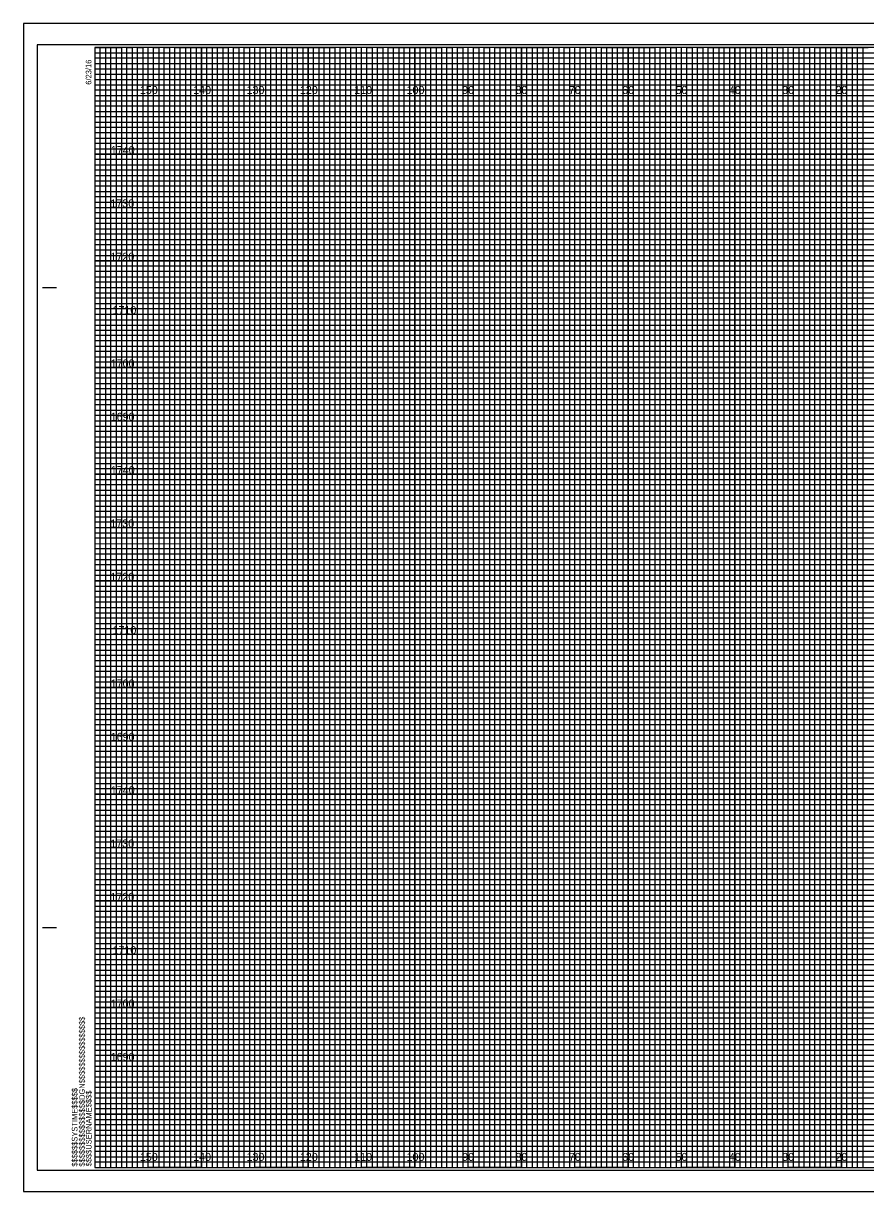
# Model space of a CAD drawing. Extents: x -419 to 4739, y -630 to 13534.
# Drawn here: x 4393.7 to 4551.6, y -27.3 to 191.7 of the extents above; entities that cross this region are included whole.
import ezdxf

# ---------------------------------------------------------------- set-up
doc = ezdxf.new("R2010")
doc.units = 0
for name, color, linetype in [('Old_Level_62', 7, 'Continuous'), ('Pattern 1', 7, 'Continuous'), ('Pattern 18', 7, 'Continuous'), ('Pattern 4', 7, 'Continuous'), ('Pattern 5', 7, 'Continuous'), ('Prop Dimension', 7, 'Continuous'), ('Prop Horizontal Alignment', 7, 'Continuous'), ('Raster_Level_0', 7, 'Continuous'), ('Scratch_Level_0', 7, 'Continuous'), ('Scratch_Level_3', 7, 'Continuous'), ('Scratch_Level_5', 7, 'Continuous')]:
    doc.layers.add(name, color=color, linetype=linetype)

msp = doc.modelspace()

# ---------------------------------------------------------------- linework, layer by layer
at = {"layer": 'Old_Level_62'}
for p, q in [((4397.31, 142.18), (4399.81, 142.18)), ((4397.41, 142.18), (4399.91, 142.18)), ((4397.31, 22.18), (4399.81, 22.18)), ((4397.41, 22.18), (4399.91, 22.18)), ((4407.11, -22.82), (4407.11, -22.82)), ((4407.11, -22.82), (4407.11, -22.82)), ((4407.11, -22.82), (4407.11, -22.82)), ((4407.11, -22.82), (4407.11, -22.82)), ((4407.11, -22.82), (4407.11, -22.82)), ((4407.11, -22.82), (4407.11, -22.82)), ((4407.11, -22.82), (4407.11, -22.82))]:
    msp.add_line(p, q, dxfattribs=at)
msp.add_lwpolyline([(4727.11, 187.18), (4407.11, 187.18), (4407.11, -22.82), (4727.11, -22.82)], close=True, dxfattribs=at)
at = {"layer": 'Pattern 18'}
msp.add_lwpolyline([(4393.71, -27.32), (4730.41, -27.32), (4730.41, 191.68), (4393.71, 191.68)], close=True, dxfattribs=at)
at = {"layer": 'Pattern 4'}
for p, q in [((4407.11, 186.18), (4667.11, 186.18)), ((4667.11, 185.16), (4407.11, 185.16)), ((4407.11, 185.16), (4407.11, 184.18)), ((4407.11, 184.18), (4667.11, 184.18)), ((4667.11, 183.07), (4407.11, 183.07)), ((4407.11, 183.07), (4407.11, 181.18)), ((4407.11, 181.18), (4727.11, 181.18))]:
    msp.add_line(p, q, dxfattribs=at)
for points in [[(4407.11, 180.18), (4677.11, 180.18), (4727.11, 180.18), (4727.11, 179.18), (4407.11, 179.18)], [(4407.11, 178.18), (4727.11, 178.18), (4727.11, 176.18), (4407.11, 176.18)], [(4407.11, 175.18), (4727.11, 175.18), (4727.11, 174.18), (4407.11, 174.16)], [(4407.11, 173.18), (4727.11, 173.18), (4727.11, 171.18), (4407.11, 171.18)], [(4407.11, 170.18), (4727.11, 170.18), (4727.11, 169.18), (4407.11, 169.18)], [(4407.11, 168.18), (4727.11, 168.18), (4727.11, 166.18), (4407.11, 166.18)], [(4407.11, 165.18), (4727.11, 165.18), (4727.11, 164.18), (4407.11, 164.18)], [(4407.11, 163.18), (4727.11, 163.18), (4727.11, 161.18), (4407.11, 161.18)], [(4407.11, 160.18), (4727.11, 160.18), (4727.11, 159.18), (4407.11, 159.18)], [(4407.11, 158.18), (4727.11, 158.18), (4727.11, 156.18), (4407.11, 156.18)], [(4407.11, 155.18), (4727.11, 155.18), (4727.11, 154.18), (4407.11, 154.18)], [(4407.11, 153.18), (4727.11, 153.18), (4727.11, 151.13), (4727.11, 150.18), (4727.11, 149.18), (4407.11, 149.18)], [(4407.11, 151.18), (4727.11, 151.18), (4727.11, 150.18), (4407.11, 150.18)], [(4407.11, 148.18), (4727.11, 148.18), (4727.11, 146.18), (4407.11, 146.21)], [(4407.11, 146.21), (4727.11, 146.18), (4727.11, 145.18), (4407.11, 145.18)], [(4407.11, 144.18), (4727.11, 144.18), (4727.11, 143.18), (4407.11, 143.18)], [(4407.11, 141.18), (4727.11, 141.18), (4727.11, 140.18), (4407.11, 140.18)], [(4407.11, 139.18), (4727.11, 139.18), (4727.11, 138.18), (4407.11, 138.18)], [(4407.04, 136.07), (4727.11, 136.07), (4727.11, 135.06), (4407.04, 135.06)], [(4407.11, 134.18), (4727.11, 134.18), (4727.11, 133.18), (4407.11, 133.18)], [(4407.11, 131.18), (4727.11, 131.18), (4727.11, 130.18), (4407.11, 130.18)], [(4407.11, 129.18), (4727.11, 129.18), (4727.11, 128.18), (4407.11, 128.18)], [(4407.11, 126.18), (4727.11, 126.18), (4727.11, 125.18), (4407.11, 125.18)], [(4407.11, 124.18), (4727.11, 124.18), (4727.11, 123.18), (4407.11, 123.18)], [(4407.11, 121.18), (4727.11, 121.18), (4727.11, 120.18), (4407.11, 120.18)], [(4407.11, 119.18), (4727.11, 119.18), (4727.11, 118.18), (4407.11, 118.18)], [(4407.11, 116.18), (4727.11, 116.18), (4727.1, 115.16), (4407.11, 115.18)], [(4407.11, 114.18), (4727.11, 114.18), (4727.11, 113.18), (4407.11, 113.18)], [(4407.11, 111.18), (4727.11, 111.18), (4727.11, 110.18), (4407.11, 110.18)], [(4407.11, 109.18), (4727.11, 109.18), (4727.11, 108.18), (4407.11, 108.18)], [(4407.11, 106.18), (4727.11, 106.18), (4727.11, 105.18), (4407.11, 105.18)], [(4407.11, 104.18), (4727.11, 104.18), (4727.11, 103.18), (4407.11, 103.18)], [(4407.11, 101.18), (4727.11, 101.18), (4727.11, 100.18), (4407.11, 100.18)], [(4407.11, 99.18), (4727.11, 99.18), (4727.11, 98.18), (4407.11, 98.18)], [(4407.11, 96.18), (4727.11, 96.18), (4727.11, 95.18), (4407.11, 95.18)], [(4407.11, 94.17), (4727.18, 94.09), (4727.11, 93.18), (4407.11, 93.18)], [(4407.11, 91.18), (4727.11, 91.18), (4727.11, 90.18), (4407.11, 90.18)], [(4407.11, 89.18), (4727.11, 89.18), (4727.11, 88.18), (4407.11, 88.18)], [(4407.11, 86.18), (4727.11, 86.18), (4727.11, 85.18), (4407.11, 85.18)], [(4407.11, 84.18), (4727.11, 84.18), (4727.11, 83.18), (4407.11, 83.18)], [(4407.11, 81.18), (4727.11, 81.18), (4727.11, 80.18), (4407.11, 80.18)], [(4407.11, 79.18), (4727.11, 79.18), (4727.11, 78.18), (4407.11, 78.18)], [(4407.11, 76.18), (4727.11, 76.18), (4727.11, 75.18), (4407.11, 75.18)], [(4407.11, 74.18), (4727.11, 74.18), (4727.11, 73.18), (4407.11, 73.18)], [(4407.11, 71.18), (4727.11, 71.18), (4727.11, 70.18), (4407.11, 70.18)], [(4407.11, 69.18), (4727.11, 69.18), (4727.11, 68.18), (4407.11, 68.18)], [(4407.11, 66.18), (4727.11, 66.18), (4727.11, 65.18), (4407.11, 65.18)], [(4407.11, 64.18), (4727.11, 64.18), (4727.11, 63.18), (4407.11, 63.18)], [(4407.11, 61.18), (4727.11, 61.18), (4727.11, 60.18), (4407.11, 60.18)], [(4407.11, 59.18), (4727.11, 59.18), (4727.11, 58.18), (4407.11, 58.18)], [(4407.11, 56.18), (4727.11, 56.18), (4727.1, 55.16), (4407.11, 55.18)], [(4407.11, 54.18), (4727.11, 54.18), (4727.11, 53.18), (4407.11, 53.18)], [(4407.11, 51.18), (4727.11, 51.18), (4727.11, 50.18), (4407.11, 50.18)], [(4407.11, 49.18), (4727.11, 49.18), (4727.11, 48.18), (4407.11, 48.18)], [(4407.11, 46.18), (4727.11, 46.18), (4727.11, 45.18), (4407.11, 45.18)], [(4407.11, 44.18), (4727.11, 44.18), (4727.11, 43.18), (4407.11, 43.18)], [(4407.11, 41.18), (4727.11, 41.18), (4727.11, 40.18), (4407.11, 40.18)], [(4407.11, 39.18), (4727.11, 39.18), (4727.11, 38.18), (4407.11, 38.18)], [(4407.11, 36.18), (4727.11, 36.18), (4727.11, 35.18), (4407.11, 35.18)], [(4407.11, 34.17), (4727.18, 34.09), (4727.11, 33.18), (4407.11, 33.18)], [(4407.11, 31.18), (4727.11, 31.18), (4727.11, 30.18), (4407.11, 30.18)], [(4407.11, 29.18), (4727.11, 29.18), (4727.11, 28.18), (4407.11, 28.18)], [(4407.11, 26.18), (4727.11, 26.18), (4727.11, 25.18), (4407.11, 25.18)], [(4407.11, 24.18), (4727.11, 24.18), (4727.11, 23.18), (4407.11, 23.18)], [(4407.11, 21.18), (4727.11, 21.18), (4727.11, 20.18), (4407.11, 20.18)], [(4407.11, 19.18), (4727.11, 19.18), (4727.11, 18.18), (4407.11, 18.18)], [(4407.11, 16.18), (4727.11, 16.18), (4727.11, 15.18), (4407.11, 15.18)], [(4407.11, 14.18), (4727.11, 14.18), (4727.11, 13.18), (4407.11, 13.18)], [(4407.11, 11.18), (4727.11, 11.18), (4727.11, 10.18), (4407.11, 10.18)], [(4407.11, 9.18), (4727.11, 9.18), (4727.11, 8.18), (4407.11, 8.18)], [(4407.11, 6.18), (4727.11, 6.18), (4727.11, 5.18), (4407.11, 5.18)], [(4407.11, 4.18), (4727.11, 4.18), (4727.11, 3.18), (4407.11, 3.18)], [(4407.11, 1.18), (4727.11, 1.18), (4727.11, 0.18), (4407.11, 0.18)], [(4407.11, -0.82), (4727.11, -0.82), (4727.11, -1.82), (4407.11, -1.82)], [(4407.11, -3.82), (4727.11, -3.82), (4727.11, -4.82), (4407.11, -4.82)], [(4407.11, -5.82), (4727.11, -5.82), (4727.11, -6.82), (4407.11, -6.82)], [(4407.11, -8.82), (4727.11, -8.82), (4727.11, -9.82), (4407.11, -9.82)], [(4407.11, -10.82), (4727.11, -10.82), (4727.11, -11.82), (4407.11, -11.82)], [(4407.11, -13.82), (4727.11, -13.82), (4727.11, -14.82), (4407.11, -14.82)], [(4407.11, -15.82), (4727.11, -15.82), (4727.11, -16.82), (4407.11, -16.82)], [(4407.11, -18.82), (4727.11, -18.82), (4727.11, -19.82), (4407.11, -19.82)], [(4407.11, -20.82), (4727.11, -20.82), (4727.11, -21.82), (4407.11, -21.82)]]:
    msp.add_lwpolyline(points, dxfattribs=at)
at = {"layer": 'Pattern 5'}
for p, q in [((4730.41, 191.68), (4393.71, 191.68)), ((4393.71, 191.68), (4393.71, -27.32)), ((4393.71, -27.32), (4730.41, -27.32))]:
    msp.add_line(p, q, dxfattribs=at)
at = {"layer": 'Prop Dimension'}
for points in [[(4407.11, -22.82), (4408.11, -22.82), (4408.11, 187.18), (4409.11, 187.18), (4409.11, -22.82)], [(4409.11, -22.82), (4410.11, -22.82), (4410.11, 187.18), (4411.11, 187.18), (4411.11, -22.82)], [(4412.11, -22.82), (4413.11, -22.82), (4413.11, 187.18), (4414.11, 187.18), (4414.11, -22.82)], [(4414.11, -22.82), (4415.11, -22.82), (4415.11, 187.18), (4416.11, 187.18), (4416.11, -22.82)], [(4417.11, -22.82), (4418.11, -22.82), (4418.11, 187.18), (4419.11, 187.18), (4419.11, -22.82)], [(4419.11, -22.82), (4420.11, -22.82), (4420.11, 187.18), (4421.11, 187.18), (4421.11, -22.82)], [(4422.11, -22.82), (4423.11, -22.82), (4423.11, 187.18), (4424.11, 187.18), (4424.11, -22.82)], [(4424.11, -22.82), (4425.11, -22.82), (4425.11, 187.18), (4426.11, 187.18), (4426.11, -22.82)], [(4427.11, -22.82), (4428.11, -22.82), (4428.11, 187.18), (4429.11, 187.18), (4429.11, -22.82)], [(4429.11, -22.82), (4430.11, -22.82), (4430.11, 187.18), (4431.11, 187.18), (4431.11, -22.82)], [(4432.11, -22.82), (4433.11, -22.82), (4433.11, 187.18), (4434.11, 187.18), (4434.11, -22.82)], [(4434.11, -22.82), (4435.11, -22.82), (4435.11, 187.18), (4436.11, 187.18), (4436.11, -22.82)], [(4437.11, -22.82), (4438.11, -22.82), (4438.11, 187.18), (4439.11, 187.18), (4439.11, -22.82)], [(4439.11, -22.82), (4440.11, -22.82), (4440.11, 187.18), (4441.11, 187.18), (4441.11, -22.82)], [(4442.11, -22.82), (4443.11, -22.82), (4443.11, 187.18), (4444.11, 187.18), (4444.11, -22.82)], [(4444.11, -22.82), (4445.11, -22.82), (4445.11, 187.18), (4446.11, 187.18), (4446.11, -22.82)], [(4447.11, -22.82), (4448.11, -22.82), (4448.11, 187.18), (4449.11, 187.18), (4449.11, -22.82)], [(4449.11, -22.82), (4450.11, -22.82), (4450.11, 187.18), (4451.11, 187.18), (4451.11, -22.82)], [(4452.11, -22.82), (4453.11, -22.82), (4453.11, 187.18), (4454.11, 187.18), (4454.11, -22.82)], [(4454.11, -22.82), (4455.11, -22.82), (4455.11, 187.18), (4456.11, 187.18), (4456.11, -22.82)], [(4457.11, -22.82), (4458.11, -22.82), (4458.11, 187.18), (4459.11, 187.18), (4459.11, -22.82)], [(4459.11, -22.82), (4460.11, -22.82), (4460.11, 187.18), (4461.11, 187.18), (4461.11, -22.82)], [(4462.11, -22.82), (4463.11, -22.82), (4463.11, 187.18), (4464.11, 187.18), (4464.11, -22.82)], [(4464.11, -22.82), (4465.11, -22.82), (4465.11, 187.18), (4466.11, 187.18), (4466.11, -22.82)], [(4467.11, -22.82), (4468.11, -22.82), (4468.11, 187.18), (4469.11, 187.18), (4469.11, -22.82)], [(4469.11, -22.82), (4470.11, -22.82), (4470.11, 187.18), (4471.11, 187.18), (4471.11, -22.82)], [(4472.11, -22.82), (4473.11, -22.82), (4473.11, 187.18), (4474.11, 187.18), (4474.11, -22.82)], [(4474.11, -22.82), (4475.11, -22.82), (4475.11, 187.18), (4476.11, 187.18), (4476.11, -22.82)], [(4477.11, -22.82), (4478.11, -22.82), (4478.11, 187.18), (4479.11, 187.18), (4479.11, -22.82)], [(4479.11, -22.82), (4480.11, -22.82), (4480.11, 187.18), (4481.11, 187.18), (4481.11, -22.82)], [(4482.11, -22.82), (4483.11, -22.82), (4483.11, 187.18), (4484.11, 187.18), (4484.11, -22.82)], [(4484.11, -22.82), (4485.11, -22.82), (4485.11, 187.18), (4486.11, 187.18), (4486.11, -22.82)], [(4487.11, -22.82), (4488.11, -22.82), (4488.11, 187.18), (4489.11, 187.18), (4489.11, -22.82)], [(4489.11, -22.82), (4490.11, -22.82), (4490.11, 187.18), (4491.11, 187.18), (4491.11, -22.82)], [(4492.11, -22.82), (4493.11, -22.82), (4493.11, 187.18), (4494.11, 187.18), (4494.11, -22.82)], [(4494.11, -22.82), (4495.11, -22.82), (4495.11, 187.18), (4496.11, 187.18), (4496.11, -22.82)], [(4497.11, -22.82), (4498.11, -22.82), (4498.11, 187.18), (4499.11, 187.18), (4499.11, -22.82)], [(4499.11, -22.82), (4500.11, -22.82), (4500.11, 187.18), (4501.11, 187.18), (4501.11, -22.82)], [(4502.11, -22.82), (4503.11, -22.82), (4503.11, 187.18), (4504.11, 187.18), (4504.11, -22.82)], [(4504.11, -22.82), (4505.11, -22.82), (4505.11, 187.18), (4506.11, 187.18), (4506.11, -22.82)], [(4507.11, -22.82), (4508.11, -22.82), (4508.11, 187.18), (4509.11, 187.18), (4509.11, -22.82)], [(4509.11, -22.82), (4510.11, -22.82), (4510.11, 187.18), (4511.11, 187.18), (4511.11, -22.82)], [(4512.11, -22.82), (4513.11, -22.82), (4513.11, 187.18), (4514.11, 187.18), (4514.11, -22.82)], [(4514.11, -22.82), (4515.11, -22.82), (4515.11, 187.18), (4516.11, 187.18), (4516.11, -22.82)], [(4517.11, -22.82), (4518.11, -22.82), (4518.11, 187.18), (4519.11, 187.18), (4519.11, -22.82)], [(4519.11, -22.82), (4520.11, -22.82), (4520.11, 187.18), (4521.11, 187.18), (4521.11, -22.82)], [(4522.11, -22.82), (4523.11, -22.82), (4523.11, 187.18), (4524.11, 187.18), (4524.11, -22.82)], [(4524.11, -22.82), (4525.11, -22.82), (4525.11, 187.18), (4526.11, 187.18), (4526.11, -22.82)], [(4527.11, -22.82), (4528.11, -22.82), (4528.11, 187.18), (4529.11, 187.18), (4529.11, -22.82)], [(4529.11, -22.82), (4530.11, -22.82), (4530.11, 187.18), (4531.11, 187.18), (4531.11, -22.82)], [(4532.11, -22.82), (4533.11, -22.82), (4533.11, 187.18), (4534.11, 187.18), (4534.11, -22.82)], [(4534.11, -22.82), (4535.11, -22.82), (4535.11, 187.18), (4536.11, 187.18), (4536.11, -22.82)], [(4537.11, -22.82), (4538.11, -22.82), (4538.11, 187.18), (4539.11, 187.18), (4539.11, -22.82)], [(4539.11, -22.82), (4540.11, -22.82), (4540.11, 187.18), (4541.11, 187.18), (4541.11, -22.82)], [(4542.11, -22.82), (4543.11, -22.82), (4543.11, 187.18), (4544.11, 187.18), (4544.11, -22.82)], [(4544.11, -22.82), (4545.11, -22.82), (4545.11, 187.18), (4546.11, 187.18), (4546.11, -22.82)], [(4547.11, -22.82), (4548.11, -22.82), (4548.11, 187.18), (4549.11, 187.18), (4549.11, -22.82)], [(4549.11, -22.82), (4550.11, -22.82), (4550.11, 187.18), (4551.11, 187.18), (4551.11, -22.82)]]:
    msp.add_lwpolyline(points, dxfattribs=at)
at = {"layer": 'Prop Horizontal Alignment'}
for points in [[(4407.11, 187.18), (4412.11, 187.18), (4412.11, -22.82), (4422.11, -22.82), (4422.11, 187.18), (4432.11, 187.18), (4432.11, -22.82), (4442.11, -22.82), (4442.11, 187.18), (4452.11, 187.18), (4452.11, -22.82), (4462.11, -22.82), (4462.11, 187.18), (4472.11, 187.18), (4472.11, -22.82), (4482.11, -22.82), (4482.11, 187.18), (4492.11, 187.18), (4492.11, -22.82), (4502.11, -22.82), (4502.11, 187.18), (4512.11, 187.18), (4512.11, -22.82), (4522.11, -22.82), (4522.11, 187.18), (4532.11, 187.18), (4532.11, -22.82), (4542.11, -22.82), (4542.11, 187.18), (4552.11, 187.18)], [(4407.11, 182.18), (4682.11, 182.18)], [(4407.11, 162.18), (4727.11, 162.18), (4727.11, 172.18), (4407.11, 172.18)], [(4407.11, 142.18), (4727.11, 142.18), (4727.11, 152.18), (4407.11, 152.18)], [(4407.11, 122.18), (4727.11, 122.18), (4727.11, 132.18), (4407.11, 132.18)], [(4407.11, 102.18), (4727.11, 102.18), (4727.11, 112.18), (4407.11, 112.18)], [(4407.11, 82.18), (4727.11, 82.18), (4727.11, 92.18), (4407.11, 92.18)], [(4407.11, 62.18), (4727.11, 62.18), (4727.11, 72.18), (4407.11, 72.18)], [(4407.11, 42.18), (4727.11, 42.18), (4727.11, 52.18), (4407.11, 52.18)], [(4407.11, 22.18), (4727.11, 22.18), (4727.11, 32.18), (4407.11, 32.18)], [(4407.11, 2.18), (4727.11, 2.18), (4727.11, 12.18), (4407.11, 12.18)], [(4407.11, -17.82), (4727.11, -17.82), (4727.11, -7.82), (4407.11, -7.82)]]:
    msp.add_lwpolyline(points, dxfattribs=at)
at = {"layer": 'Scratch_Level_0'}
for p, q in [((4417.11, -22.82), (4417.11, 187.18)), ((4427.11, -22.82), (4427.11, 187.18)), ((4437.11, -22.82), (4437.11, 187.18)), ((4447.11, -22.82), (4447.11, 187.18)), ((4457.11, -22.82), (4457.11, 187.18)), ((4467.11, -22.82), (4467.11, 187.18)), ((4477.11, -22.82), (4477.11, 187.18)), ((4487.11, -22.82), (4487.11, 187.18)), ((4497.11, -22.82), (4497.11, 187.18)), ((4507.11, -22.82), (4507.11, 187.18)), ((4517.11, -22.82), (4517.11, 187.18)), ((4527.11, -22.82), (4527.11, 187.18)), ((4537.11, -22.82), (4537.11, 187.18)), ((4547.11, -22.82), (4547.11, 187.18)), ((4407.11, 177.18), (4727.11, 177.18)), ((4407.11, 167.18), (4727.11, 167.18)), ((4407.11, 157.18), (4727.11, 157.18)), ((4407.11, 147.18), (4727.11, 147.18)), ((4407.11, 137.18), (4727.11, 137.18)), ((4407.11, 127.18), (4727.11, 127.18)), ((4407.11, 117.18), (4727.11, 117.18)), ((4407.11, 107.18), (4727.11, 107.18)), ((4407.11, 97.18), (4727.11, 97.18)), ((4407.11, 87.18), (4727.11, 87.18)), ((4407.11, 77.18), (4727.11, 77.18)), ((4407.11, 67.18), (4727.11, 67.18)), ((4407.11, 57.18), (4727.11, 57.18)), ((4407.11, 47.18), (4727.11, 47.18)), ((4407.11, 37.18), (4727.11, 37.18)), ((4407.11, 27.18), (4727.11, 27.18)), ((4407.11, 17.18), (4727.11, 17.18)), ((4407.11, 7.18), (4727.11, 7.18)), ((4407.11, -2.82), (4727.11, -2.82)), ((4407.11, -12.82), (4727.11, -12.82))]:
    msp.add_line(p, q, dxfattribs=at)
at = {"layer": 'Scratch_Level_3'}
for p, q in [((4417.11, 187.18), (4407.11, 187.18)), ((4417.11, -22.82), (4417.11, 187.18)), ((4437.11, 187.18), (4427.11, 187.18)), ((4427.11, 187.18), (4427.11, -22.82)), ((4437.11, -22.82), (4437.11, 187.18)), ((4457.11, 187.18), (4447.11, 187.18)), ((4447.11, 187.18), (4447.11, -22.82)), ((4457.11, -22.82), (4457.11, 187.18)), ((4477.11, 187.18), (4467.11, 187.18)), ((4467.11, 187.18), (4467.11, -22.82)), ((4477.11, -22.82), (4477.11, 187.18)), ((4497.11, 187.18), (4487.11, 187.18)), ((4487.11, 187.18), (4487.11, -22.82)), ((4497.11, -22.82), (4497.11, 187.18)), ((4517.11, 187.18), (4507.11, 187.18)), ((4507.11, 187.18), (4507.11, -22.82)), ((4517.11, -22.82), (4517.11, 187.18)), ((4537.11, 187.18), (4527.11, 187.18)), ((4527.11, 187.18), (4527.11, -22.82)), ((4537.11, -22.82), (4537.11, 187.18)), ((4557.11, 187.18), (4547.11, 187.18)), ((4547.11, 187.18), (4547.11, -22.82)), ((4427.11, -22.82), (4417.11, -22.82)), ((4447.11, -22.82), (4437.11, -22.82)), ((4467.11, -22.82), (4457.11, -22.82)), ((4487.11, -22.82), (4477.11, -22.82)), ((4507.11, -22.82), (4497.11, -22.82)), ((4527.11, -22.82), (4517.11, -22.82)), ((4547.11, -22.82), (4537.11, -22.82))]:
    msp.add_line(p, q, dxfattribs=at)
for points in [[(4407.11, 177.18), (4727.11, 177.18), (4727.11, 167.18), (4407.11, 167.18)], [(4407.11, 157.18), (4727.11, 157.18), (4727.11, 147.18), (4407.11, 147.18)], [(4407.11, 137.18), (4727.11, 137.18), (4727.11, 127.18), (4407.11, 127.18)], [(4407.11, 117.18), (4727.11, 117.18), (4727.11, 107.18), (4407.11, 107.18)], [(4407.11, 97.18), (4727.11, 97.18), (4727.11, 87.18), (4407.11, 87.18)], [(4407.11, 77.18), (4727.11, 77.18), (4727.11, 67.18), (4407.11, 67.18)], [(4407.11, 57.18), (4727.11, 57.18), (4727.11, 47.18), (4407.11, 47.18)], [(4407.11, 37.18), (4727.11, 37.18), (4727.11, 27.18), (4407.11, 27.18)], [(4407.11, 17.18), (4727.11, 17.18), (4727.11, 7.18), (4407.11, 7.18)], [(4407.11, -2.82), (4727.11, -2.82), (4727.11, -12.82), (4407.11, -12.82)]]:
    msp.add_lwpolyline(points, dxfattribs=at)
at = {"layer": 'Scratch_Level_5'}
msp.add_lwpolyline([(4396.31, -23.32), (4729.51, -23.32), (4729.51, 187.68), (4396.31, 187.68)], close=True, dxfattribs=at)

# ---------------------------------------------------------------- texts
at = {"layer": 'Old_Level_62'}
for s, p in [('6/23/16', (4406.46, 180.18)), ('$$$$$$$$$$$$$$$$DGN$$$$$$$$$$$$$$$$', (4405.23, -22.64)), ('$$$$$$SYSTIME$$$$$', (4403.85, -22.64)), ('$$$$USERNAME$$$$', (4406.49, -22.59))]:
    msp.add_text(s, height=1.05, rotation=90, dxfattribs=at).set_placement(p)
at = {"layer": 'Pattern 1'}
for s, p in [('1740', (4410.11, 167.18)), ('1730', (4410.03, 157.18)), ('1720', (4410.04, 147.18)), ('1710', (4410.42, 137.18)), ('1700', (4410.09, 127.18)), ('1690', (4410.08, 117.18)), ('1740', (4410.11, 107.18)), ('1730', (4410.03, 97.18)), ('1720', (4410.04, 87.18)), ('1710', (4410.42, 77.18)), ('1700', (4410.09, 67.18)), ('1690', (4410.08, 57.18)), ('1740', (4410.11, 47.18)), ('1730', (4410.03, 37.18)), ('1720', (4410.04, 27.18)), ('1710', (4410.42, 17.18)), ('1700', (4410.09, 7.18)), ('1690', (4410.08, -2.82))]:
    msp.add_text(s, height=1.5, dxfattribs=at).set_placement(p)
at = {"layer": 'Raster_Level_0'}
for s, p in [('150', (4415.55, 178.43)), ('140', (4425.55, 178.43)), ('130', (4435.55, 178.43)), ('120', (4445.55, 178.43)), ('110', (4455.73, 178.43)), ('100', (4465.55, 178.43)), ('90', (4475.97, 178.43)), ('80', (4485.97, 178.43)), ('70', (4495.97, 178.43)), ('60', (4505.97, 178.43)), ('50', (4515.97, 178.43)), ('40', (4525.97, 178.43)), ('30', (4535.97, 178.43)), ('20', (4545.97, 178.43)), ('150', (4415.55, -21.57)), ('140', (4425.55, -21.57)), ('130', (4435.55, -21.57)), ('120', (4445.55, -21.57)), ('110', (4455.73, -21.57)), ('100', (4465.55, -21.57)), ('90', (4475.97, -21.57)), ('80', (4485.97, -21.57)), ('70', (4495.97, -21.57)), ('60', (4505.97, -21.57)), ('50', (4515.97, -21.57)), ('40', (4525.97, -21.57)), ('30', (4535.97, -21.57)), ('20', (4545.97, -21.57))]:
    msp.add_text(s, height=1.5, dxfattribs=at).set_placement(p)

doc.saveas('drawing.dxf')
